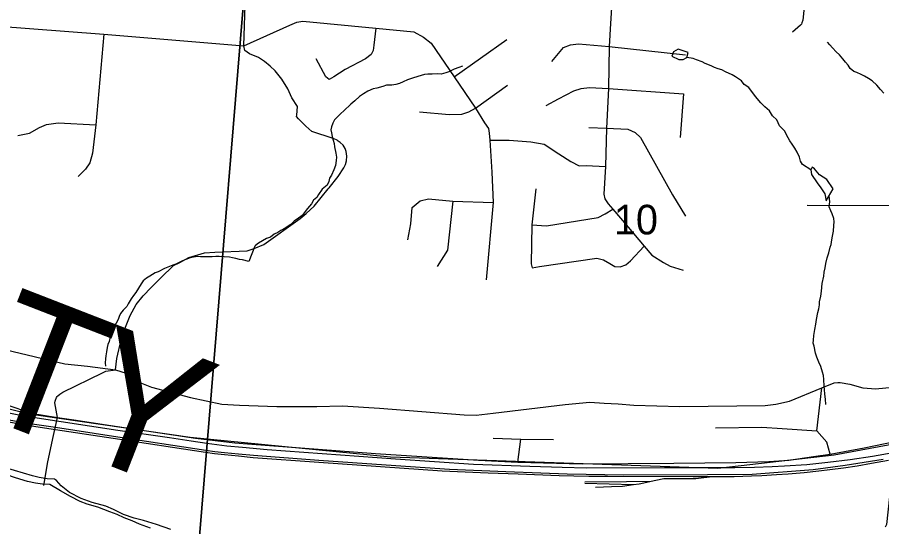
# Model space of a CAD drawing. Extents: x 0 to 34, y -2 to 22.
# Drawn here: x 4.698 to 5.919, y 14.734 to 15.454 of the extents above; entities that cross this region are included whole.
import ezdxf

# ---------------------------------------------------------------- set-up
doc = ezdxf.new("R2010")
doc.units = 0
for name, color, linetype in [('GM_X_City_Street', 7, 'Continuous'), ('GM_X_County_Road', 7, 'Continuous'), ('GM_X_County_Text', 7, 'Continuous'), ('GM_X_Major_River', 7, 'Continuous'), ('GM_X_Minor_River', 7, 'Continuous'), ('GM_X_Rail_Line', 7, 'Continuous'), ('GM_X_Section', 7, 'Continuous'), ('GM_X_Section_Text', 7, 'Continuous'), ('GM_X_Township_Road', 7, 'Continuous'), ('GM_X_US_Route', 7, 'Continuous')]:
    doc.layers.add(name, color=color, linetype=linetype)

msp = doc.modelspace()

# ---------------------------------------------------------------- linework, layer by layer
at = {"layer": 'GM_X_City_Street'}
msp.add_line((5.4051, 14.8259), (5.4089, 14.8581), dxfattribs=at)
for points in [[(4.7649, 14.9649), (4.7967, 14.9612), (4.8364, 14.9562), (4.8514, 14.9514), (4.8577, 14.9478), (4.8684, 14.9391), (4.8872, 14.9316), (4.9425, 14.9169), (4.9866, 14.9078), (5.0116, 14.9062), (5.0643, 14.9044), (5.1208, 14.9044), (5.1573, 14.9051), (5.2092, 14.9018), (5.3292, 14.8925), (5.3459, 14.8923), (5.3702, 14.8949), (5.4716, 14.9071), (5.5066, 14.9105), (5.527, 14.9092), (5.5468, 14.9083), (5.5687, 14.9064), (5.6339, 14.9046), (5.7546, 14.9059), (5.7695, 14.9077), (5.7886, 14.912), (5.8344, 14.9306), (5.8521, 14.9376), (5.8573, 14.9384), (5.8604, 14.9384), (5.874, 14.9361), (5.8925, 14.9309), (5.9046, 14.9299), (5.9103, 14.9295), (5.9635, 14.9346)], [(5.8461, 14.8372), (5.8414, 14.8541), (5.8275, 14.8701), (5.8344, 14.9306)], [(4.7349, 14.7929), (4.7408, 14.8261), (4.7489, 14.8636), (4.7542, 14.889)], [(5.6842, 14.8741), (5.7498, 14.875), (5.7782, 14.8733), (5.8275, 14.8701)], [(5.3698, 14.8596), (5.4089, 14.8581), (5.4552, 14.8579)]]:
    msp.add_lwpolyline(points, dxfattribs=at)
at = {"layer": 'GM_X_County_Road'}
msp.add_line((5.8136, 15.1889), (5.9541, 15.1883), dxfattribs=at)
for points in [[(5.0176, 15.4139), (5.0202, 15.4862), (5.0248, 15.55), (5.0296, 15.6189), (5.036, 15.6855), (5.0448, 15.8098), (5.0508, 15.8726), (5.0523, 15.8872), (5.0538, 15.902)], [(5.0924, 15.3163), (5.0933, 15.3283), (5.0856, 15.3404), (5.0799, 15.3532), (5.0712, 15.3672), (5.0619, 15.3786), (5.0547, 15.3852), (5.047, 15.3918), (5.0386, 15.3977), (5.0258, 15.4026), (5.0193, 15.4077), (5.0176, 15.4139)], [(5.1494, 15.2807), (5.1485, 15.2813), (5.1437, 15.2832), (5.1139, 15.2929), (5.1054, 15.3007), (5.0947, 15.3108), (5.0922, 15.3143), (5.0924, 15.3163)], [(5.1382, 15.2136), (5.1509, 15.2293), (5.1592, 15.2419), (5.1613, 15.2464), (5.1629, 15.2517), (5.1631, 15.2583), (5.1625, 15.2646), (5.1608, 15.2689), (5.1582, 15.2735), (5.1537, 15.2777), (5.1511, 15.2795), (5.1494, 15.2807)], [(4.7542, 14.889), (4.7505, 14.9095), (4.7509, 14.9118), (4.7516, 14.9134), (4.753, 14.917), (4.7538, 14.9184), (4.7547, 14.9193), (4.7576, 14.9218), (4.762, 14.9248), (4.8181, 14.9521), (4.8227, 14.9543), (4.8364, 14.9562), (4.8383, 14.972), (4.8443, 14.9984), (4.8497, 15.0142), (4.857, 15.033), (4.8654, 15.0483), (4.8752, 15.0606), (4.8865, 15.0724), (4.9002, 15.0861), (4.9181, 15.1035), (4.9273, 15.1081), (4.94, 15.115), (4.9622, 15.1216), (4.9766, 15.1224), (5.0222, 15.1246), (5.0325, 15.1277), (5.046, 15.1334), (5.0974, 15.17), (5.1059, 15.177), (5.1172, 15.1877), (5.1369, 15.212), (5.1382, 15.2136)], [(4.6799, 14.9851), (4.7649, 14.9649)]]:
    msp.add_lwpolyline(points, dxfattribs=at)
at = {"layer": 'GM_X_Major_River'}
msp.add_lwpolyline([(4.8856, 14.7322), (4.8702, 14.7379), (4.8597, 14.7427), (4.8484, 14.7471), (4.8386, 14.7519), (4.8285, 14.7556), (4.8112, 14.7621), (4.7961, 14.7663), (4.7864, 14.77), (4.7725, 14.7771), (4.7586, 14.7851), (4.7433, 14.7942), (4.7331, 14.7948), (4.7233, 14.7958), (4.7119, 14.7984), (4.695, 14.8037), (4.6826, 14.8079), (4.6814, 14.8091)], dxfattribs=at)
at = {"layer": 'GM_X_Minor_River'}
for points in [[(5.9221, 15.3473), (5.9173, 15.3524), (5.9121, 15.3587), (5.9058, 15.3646), (5.9002, 15.3681), (5.8946, 15.3713), (5.8901, 15.3737), (5.8841, 15.3762), (5.8796, 15.3779), (5.8744, 15.3822), (5.8718, 15.3868), (5.8678, 15.3911), (5.8641, 15.3958), (5.8593, 15.4016), (5.8548, 15.4056), (5.8497, 15.4114), (5.846, 15.4157), (5.8424, 15.4192)], [(5.6436, 15.3978), (5.6458, 15.4048), (5.6315, 15.4093), (5.625, 15.4057), (5.6225, 15.3993), (5.6323, 15.3949), (5.6387, 15.3948)], [(5.6387, 15.3948), (5.6436, 15.3978)], [(5.8187, 15.2391), (5.8072, 15.2462), (5.8043, 15.2509), (5.8029, 15.2566), (5.7997, 15.2636), (5.7964, 15.2694), (5.7924, 15.2752), (5.7891, 15.2798), (5.7869, 15.2841), (5.7815, 15.2941), (5.7748, 15.3012), (5.7709, 15.3097), (5.7649, 15.3152), (5.7606, 15.3221), (5.7539, 15.328), (5.7483, 15.3335), (5.7432, 15.3398), (5.7391, 15.3444), (5.7314, 15.3553), (5.7247, 15.3597), (5.721, 15.3648), (5.7124, 15.3703), (5.7079, 15.3731), (5.6985, 15.3776), (5.6933, 15.38), (5.688, 15.3817), (5.6827, 15.3837), (5.6779, 15.3858), (5.6696, 15.389), (5.6655, 15.3914), (5.6575, 15.3943), (5.6526, 15.396), (5.6436, 15.3978)], [(5.3265, 15.3853), (5.3215, 15.3835), (5.3149, 15.381), (5.3076, 15.3774), (5.303, 15.376), (5.2965, 15.3743), (5.2916, 15.3744), (5.2836, 15.3743), (5.2779, 15.3741), (5.2729, 15.3738), (5.2637, 15.3707), (5.256, 15.3686), (5.2491, 15.3661), (5.2426, 15.3632), (5.2376, 15.3611), (5.2326, 15.3593), (5.2269, 15.3587), (5.2192, 15.3586), (5.2143, 15.3568), (5.2054, 15.3544), (5.2005, 15.3534), (5.1928, 15.3502), (5.1866, 15.3465), (5.1812, 15.3425), (5.1745, 15.3362), (5.1691, 15.3318), (5.1589, 15.3222), (5.1546, 15.3185), (5.1507, 15.3144), (5.146, 15.3096), (5.1436, 15.3047), (5.1416, 15.2998), (5.1407, 15.2953), (5.1414, 15.2911), (5.1424, 15.2861), (5.1437, 15.2807), (5.1451, 15.2761), (5.1458, 15.2715), (5.1478, 15.2623), (5.1484, 15.2566), (5.1483, 15.252), (5.147, 15.2452), (5.1449, 15.2388), (5.1416, 15.2313), (5.1389, 15.2271), (5.138, 15.2226), (5.1352, 15.2174), (5.1286, 15.2114), (5.123, 15.204), (5.1206, 15.1999), (5.1163, 15.1958), (5.1132, 15.1909), (5.1077, 15.1842), (5.1002, 15.1745), (5.0951, 15.1705), (5.0889, 15.1661), (5.0839, 15.1617), (5.0761, 15.1562), (5.0699, 15.1529), (5.0657, 15.1504), (5.0607, 15.1478), (5.0552, 15.1438), (5.0498, 15.1417), (5.0441, 15.1384), (5.0386, 15.1351), (5.034, 15.1318), (5.0333, 15.1312)], [(5.8405, 15.1949), (5.8507, 15.212), (5.8415, 15.2252), (5.8314, 15.2319), (5.824, 15.2404), (5.821, 15.2427), (5.8187, 15.239), (5.82, 15.2325), (5.8281, 15.2206), (5.8332, 15.2132), (5.8387, 15.2051)], [(5.8402, 14.9072), (5.8397, 14.9148), (5.8387, 14.9217), (5.8381, 14.9282), (5.8379, 14.9332), (5.8374, 14.9423), (5.8368, 14.948), (5.8354, 14.953), (5.8329, 14.9607), (5.83, 14.9669), (5.8272, 14.9742), (5.8254, 14.9796), (5.8234, 14.9895), (5.8224, 14.9937), (5.8225, 14.9983), (5.8231, 15.0048), (5.8244, 15.0131), (5.8262, 15.0207), (5.8267, 15.0275), (5.8289, 15.0373), (5.8302, 15.0426), (5.8311, 15.0479), (5.8312, 15.0521), (5.8329, 15.0601), (5.8339, 15.0673), (5.835, 15.0783), (5.8371, 15.0885), (5.8377, 15.0942), (5.8394, 15.1002), (5.8403, 15.1063), (5.842, 15.1143), (5.8445, 15.1214), (5.8462, 15.1294), (5.8475, 15.1335), (5.8488, 15.14), (5.8497, 15.1449), (5.851, 15.1521), (5.8512, 15.1601), (5.8518, 15.1654), (5.8515, 15.1703), (5.849, 15.1769), (5.8472, 15.1811), (5.8447, 15.1865), (5.8458, 15.1935), (5.8448, 15.2022)], [(5.8387, 15.2051), (5.8405, 15.1949)], [(5.0333, 15.1312), (5.0247, 15.1093), (5.016, 15.1118), (5.0114, 15.1123), (5.0065, 15.1136), (5.0016, 15.1145), (4.9974, 15.1153), (4.9898, 15.1159), (4.983, 15.1165), (4.978, 15.1163), (4.9727, 15.116), (4.9685, 15.1161), (4.9564, 15.1157), (4.9522, 15.1162), (4.9465, 15.1156), (4.9419, 15.1146), (4.9357, 15.1121), (4.9311, 15.1103), (4.9261, 15.1078), (4.9215, 15.1057), (4.9173, 15.1043), (4.9057, 15.0992), (4.8968, 15.0949), (4.8926, 15.0935), (4.8849, 15.0888), (4.8802, 15.0859), (4.8756, 15.0822), (4.8724, 15.0777), (4.8688, 15.0717), (4.8649, 15.0657), (4.8617, 15.0613), (4.8585, 15.0564), (4.8542, 15.0497), (4.8522, 15.0455), (4.8471, 15.0403), (4.8435, 15.0359), (4.8415, 15.0314), (4.8399, 15.0272), (4.8375, 15.0223), (4.8343, 15.0171), (4.8319, 15.0122), (4.8306, 15.0081), (4.8289, 15.0028), (4.8276, 14.9963), (4.8256, 14.9922), (4.8247, 14.9877), (4.8234, 14.9816), (4.8225, 14.9759), (4.822, 14.9718), (4.8215, 14.9661), (4.8221, 14.9615)]]:
    msp.add_lwpolyline(points, dxfattribs=at)
at = {"layer": 'GM_X_Rail_Line'}
msp.add_line((5.4995, 14.7958), (5.5683, 14.7941), dxfattribs=at)
for points in [[(3.2132, 16.1958), (3.4289, 16.0129), (3.5157, 15.9354), (3.8272, 15.5543), (4.0672, 15.2682), (4.251, 15.1231), (4.3199, 15.0739), (4.5092, 14.9662), (4.7242, 14.8927), (4.942, 14.8608), (5.225, 14.8332), (5.6876, 14.8174), (5.8521, 14.8361), (5.9916, 14.8618), (6.1483, 14.9087), (6.6423, 15.1295), (6.8334, 15.1788), (6.9496, 15.2223), (7.5162, 15.4575), (7.5472, 15.4815), (7.5981, 15.5082), (7.6394, 15.5247), (7.6638, 15.5316), (7.8133, 15.5592)], [(4.6857, 14.8954), (4.702, 14.8923), (4.7197, 14.8895), (4.8397, 14.8711), (4.9126, 14.8605), (4.9432, 14.8557), (4.9654, 14.8525), (4.9938, 14.8489), (5.0156, 14.8467), (5.0505, 14.8436), (5.232, 14.8304), (5.3424, 14.8231), (5.4217, 14.8201), (5.4675, 14.8188), (5.5017, 14.8179), (5.6123, 14.8182), (5.7113, 14.8183), (5.7392, 14.8187), (5.7644, 14.8197), (5.7817, 14.8204), (5.8133, 14.8226), (5.8431, 14.8255), (5.8744, 14.8294), (5.906, 14.8342), (5.9354, 14.8392)], [(4.6778, 14.8842), (4.7114, 14.8781), (4.7514, 14.8721), (4.8331, 14.8594), (4.9636, 14.8397), (4.9762, 14.8381), (4.9902, 14.8364), (5.01, 14.8345), (5.0309, 14.8325), (5.1235, 14.8256), (5.298, 14.8136), (5.3629, 14.8104), (5.4052, 14.809), (5.4634, 14.807), (5.4838, 14.8063), (5.5053, 14.8058), (5.5316, 14.8058), (5.6525, 14.8055), (5.6919, 14.8056), (5.7106, 14.8056), (5.7351, 14.8062), (5.7498, 14.8067), (5.7706, 14.8081), (5.787, 14.8093), (5.8095, 14.8112), (5.8303, 14.8134), (5.846, 14.8152), (5.8652, 14.8177), (5.8844, 14.8207), (5.9048, 14.8241), (5.9285, 14.8283)], [(5.9211, 14.8296), (5.8672, 14.8212), (5.8224, 14.8147), (5.7362, 14.8085), (5.6731, 14.808), (5.5548, 14.8073), (5.4745, 14.8087), (5.4374, 14.8101), (5.3879, 14.8121), (5.3084, 14.8155), (5.219, 14.8216), (5.1237, 14.828), (5.0311, 14.8349), (5.0102, 14.8368), (4.9905, 14.8388), (4.9765, 14.8405), (4.9639, 14.8421), (4.8334, 14.8618), (4.7517, 14.8745), (4.7118, 14.8804), (4.6782, 14.8866)], [(5.5997, 14.8002), (5.611, 14.8025), (5.6563, 14.8024), (5.6793, 14.8056)], [(5.4995, 14.7978), (5.5586, 14.7983), (5.5931, 14.7989), (5.5997, 14.8002)], [(5.5144, 14.7902), (5.5373, 14.7911), (5.5529, 14.792), (5.5683, 14.7941)], [(5.5683, 14.7941), (5.5761, 14.7951), (5.5997, 14.8002)]]:
    msp.add_lwpolyline(points, dxfattribs=at)
at = {"layer": 'GM_X_Section'}
for points in [[(4.012, 15.9002), (5.0363, 15.7105), (4.955, 14.7206)], [(4.955, 14.7206), (5.0363, 15.7105), (6.0281, 15.6802), (5.9259, 14.7378), (5.9239, 14.7337)], [(4.9143, 14.7307), (4.8944, 14.7375), (4.8759, 14.7433), (4.8627, 14.7466), (4.8477, 14.7519), (4.8335, 14.7586), (4.8226, 14.7634), (4.8034, 14.7688), (4.7876, 14.7745), (4.7715, 14.7828), (4.7596, 14.7921), (4.753, 14.7999), (4.75, 14.8018), (4.7398, 14.8021), (4.7284, 14.8042), (4.719, 14.8063), (4.681, 14.8178)]]:
    msp.add_lwpolyline(points, dxfattribs=at)
at = {"layer": 'GM_X_Township_Road'}
msp.add_line((5.3147, 15.3701), (5.3894, 15.4232), dxfattribs=at)
for points in [[(5.8345, 15.7105), (5.8077, 15.4503), (5.8064, 15.4465), (5.8055, 15.4446), (5.8044, 15.4432), (5.7928, 15.4336)], [(5.5261, 15.6124), (5.5387, 15.5407), (5.5423, 15.5298), (5.5419, 15.5158), (5.5396, 15.488), (5.5385, 15.4766), (5.537, 15.4677), (5.5358, 15.4458)], [(4.665, 15.4423), (4.82, 15.4306), (5.0176, 15.4139)], [(5.0176, 15.4139), (5.0825, 15.4433), (5.0927, 15.4475), (5.1011, 15.449), (5.2044, 15.4393), (5.2579, 15.4337), (5.2715, 15.4265), (5.2825, 15.4181), (5.3147, 15.3701), (5.345, 15.3262), (5.3576, 15.3052), (5.3633, 15.2971), (5.3643, 15.2906), (5.3654, 15.2808), (5.368, 15.2356), (5.3699, 15.1928), (5.3599, 15.0832)], [(5.5358, 15.4458), (5.534, 15.413), (5.5328, 15.354), (5.5302, 15.2978), (5.5289, 15.2435), (5.5262, 15.2044), (5.5279, 15.1979), (5.5323, 15.191), (5.5389, 15.1833), (5.5606, 15.158), (5.5835, 15.1308), (5.594, 15.1184), (5.6107, 15.1081), (5.62, 15.1026), (5.6384, 15.0972)], [(4.82, 15.4306), (4.8083, 15.3023), (4.804, 15.2626), (4.7999, 15.2486), (4.7941, 15.24), (4.7837, 15.2296)], [(5.2044, 15.4393), (5.2015, 15.4152), (5.2004, 15.4076), (5.1974, 15.4017), (5.1896, 15.3958), (5.1607, 15.3807), (5.145, 15.3703), (5.1382, 15.3665), (5.1334, 15.3705), (5.12, 15.3956)], [(5.453, 15.3918), (5.4696, 15.4119), (5.4791, 15.4157), (5.4908, 15.4168), (5.534, 15.413), (5.6418, 15.4013)], [(5.2659, 15.3209), (5.3079, 15.3171), (5.3257, 15.3175), (5.3355, 15.3209), (5.345, 15.3262), (5.3904, 15.3584)], [(5.445, 15.3298), (5.4625, 15.3391), (5.4842, 15.3504), (5.4944, 15.3536), (5.506, 15.3551), (5.5328, 15.354), (5.6392, 15.3464), (5.6344, 15.2846)], [(4.6982, 15.2874), (4.7149, 15.2908), (4.7289, 15.2987), (4.7388, 15.303), (4.7553, 15.3054), (4.8083, 15.3023)], [(5.5052, 15.2988), (5.5302, 15.2978), (5.5601, 15.2963), (5.5705, 15.2918), (5.5782, 15.2846), (5.6235, 15.2036), (5.6416, 15.1733)], [(5.3654, 15.2808), (5.3926, 15.2808), (5.4233, 15.2785), (5.442, 15.2753), (5.463, 15.2613), (5.4797, 15.2505), (5.4914, 15.2446), (5.5012, 15.245), (5.5289, 15.2435)], [(5.4301, 15.2121), (5.4248, 15.161), (5.4236, 15.1062), (5.4252, 15.1005), (5.4356, 15.1022), (5.5166, 15.1141), (5.5257, 15.1116), (5.5349, 15.1063), (5.542, 15.1024), (5.5497, 15.1018), (5.5575, 15.1045), (5.5643, 15.1102), (5.5835, 15.1308)], [(5.2496, 15.1401), (5.2537, 15.1625), (5.2555, 15.1857), (5.2669, 15.1949), (5.2788, 15.1981), (5.3131, 15.1945), (5.3699, 15.1928)], [(5.3131, 15.1945), (5.3057, 15.1255), (5.2911, 15.1022)], [(5.4248, 15.161), (5.4456, 15.1599), (5.5183, 15.1716), (5.5281, 15.1765), (5.5389, 15.1833)]]:
    msp.add_lwpolyline(points, dxfattribs=at)
at = {"layer": 'GM_X_US_Route'}
for points in [[(4.5551, 14.9457), (4.5785, 14.9353), (4.6074, 14.9234), (4.6303, 14.9166), (4.6578, 14.9081), (4.6991, 14.8978), (4.7542, 14.889)], [(4.7542, 14.889), (4.7809, 14.8851), (4.8296, 14.8776), (4.9494, 14.8596), (5.0049, 14.8528), (5.023, 14.8515)], [(5.023, 14.8515), (5.2038, 14.8381), (5.3492, 14.8283), (5.4051, 14.8259), (5.4957, 14.8234), (5.6254, 14.8245), (5.7131, 14.8252), (5.7598, 14.8267), (5.788, 14.8287), (5.8225, 14.8335), (5.8461, 14.8372), (5.8945, 14.846), (5.9537, 14.8583)]]:
    msp.add_lwpolyline(points, dxfattribs=at)

# ---------------------------------------------------------------- texts
at = {"layer": 'GM_X_County_Text'}
for s, rotation, p in [('T', 338.7746, (4.6309, 14.8973)), ('Y', 338.6737, (4.7629, 14.8461))]:
    msp.add_text(s, height=0.1894, rotation=rotation, dxfattribs=at).set_placement(p)
at = {"layer": 'GM_X_Section_Text'}
msp.add_text('10', height=0.04186, rotation=0, dxfattribs=at).set_placement((5.5406, 15.1476))

doc.saveas('drawing.dxf')
